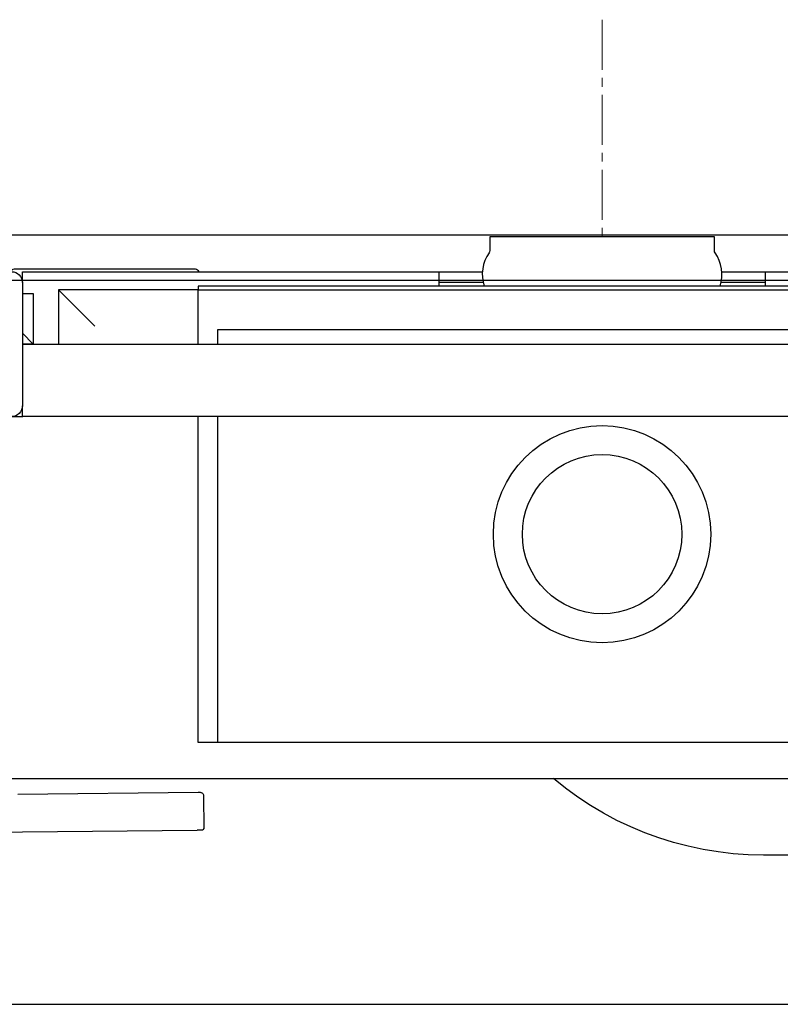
# Model space of a CAD drawing. Header units: millimetres. Extents: x 28600 to 181045, y -399112 to -163690.
# Tile 393 of 482: x 73921 to 73942, y -194640 to -194612. Entities that reach past the tile are written whole.
import ezdxf

# ---------------------------------------------------------------- set-up
doc = ezdxf.new("R2010")
doc.units = ezdxf.units.MM
doc.layers.get('0').update_dxf_attribs({"color": 8})
for name, color, linetype in [('!! 0_ Istn-sciany', 8, 'Continuous'), ('!! 2 ZABUDOWA GK-MDF', 8, 'Continuous'), ('!! 2_wypos-sanitarne', 8, 'Continuous')]:
    doc.layers.add(name, color=color, linetype=linetype)
doc.layers.add('!!_@ wypos sanit nd', color=8, linetype='Continuous', plot=False)

# ---------------------------------------------------------------- blocks, each defined once
blk = doc.blocks.new('A$Cff2eaf8b')
for points in [[(-0.18941, 0.08863), (-0.04454, 0.08863), (-0.04035, 0.08853), (-0.03617, 0.08824), (-0.032, 0.08775), (-0.02786, 0.08707), (-0.02376, 0.08619), (-0.0197, 0.08513), (-0.0157, 0.08388), (-0.01176, 0.08244), (-0.00789, 0.08082), (-0.0041, 0.07902), (-0.0004, 0.07705), (0.0032, 0.0749), (0.0067, 0.0726), (0.01009, 0.07012), (0.01337, 0.0675)], [(0.16129, 0.07175), (0.1115, 0.07128), (0.11133, 0.07127), (0.11119, 0.07127), (0.11107, 0.07127), (0.11094, 0.07128), (0.11078, 0.0713), (0.11062, 0.07135), (0.11047, 0.07143), (0.11033, 0.07153), (0.11022, 0.07165), (0.11012, 0.07179), (0.11005, 0.07194), (0.11001, 0.0721), (0.10999, 0.07227), (0.10995, 0.08127), (0.11022, 0.08166)], [(0.19864, 0.08252), (0.11173, 0.08169)], [(0.16493, 0.0675), (-0.16477, 0.0675)], [(-0.11847, -0.0325), (-0.11847, 0.0575), (0.11153, 0.0575), (0.11153, -0.0325)], [(0.10602, 0.0575), (0.10602, -0.0325)], [(-0.16, -0.0355), (-0.16, -0.0325), (0.16, -0.0325), (0.16, -0.0355)], [(0.16, -0.0485), (0.16, -0.0365)], [(0.16, -0.0555), (0.157, -0.0525), (0.16, -0.0525), (-0.16, -0.0525), (-0.157, -0.0525), (-0.16, -0.0555)], [(0.10602, -0.0525), (0.10602, -0.05658), (-0.11847, -0.05658)], [(0.11153, -0.0525), (0.11153, -0.0675), (0.15, -0.0675)], [(0.14, -0.0575), (0.15, -0.0675), (0.15, -0.0525)], [(0.16, -0.0665), (0.157, -0.0665), (0.157, -0.0525)], [(-0.03305, -0.0725), (-0.16, -0.0725), (-0.16, -0.0695)], [(-0.045, -0.0725), (-0.045, -0.0685)], [(-0.045, -0.0695), (-0.03283, -0.0695)], [(0.03283, -0.0695), (0.045, -0.0695)], [(0.16, -0.0695), (0.16, -0.0725), (0.03305, -0.0725)], [(0.045, -0.0685), (0.045, -0.0725)]]:
    blk.add_lwpolyline(points)
for points in [[(0.18031, 0.06175, 0.125713), (0.19466, 0.06556, 0.121439), (0.19519, 0.06605, -0.262119), (0.2, 0.0575), (0.2, -0.0225, -0.414214), (0.19, -0.0325), (0.18751, -0.0325, 0.405519), (0.188, -0.032), (0.188, -0.0313, 0.414214), (0.1875, -0.0308), (0.1725, -0.0308, 0.414214), (0.172, -0.0313), (0.172, -0.032, 0.405519), (0.17249, -0.0325, 0.001664), (0.15993, -0.0325)], [(-0.04, -0.0685), (-0.03255, -0.0685, 0.236962), (-0.03118, -0.07775, -0.154353), (-0.031, -0.07832), (-0.031, -0.08218), (0.031, -0.08218), (0.031, -0.07832, -0.154353), (0.03118, -0.07775, 0.236962), (0.03255, -0.0685), (0.04, -0.0685)], [(0.11124, -0.0725), (0.11142, -0.07274), (0.11165, -0.07293), (0.11192, -0.07308), (0.1122, -0.07317), (0.1125, -0.0732), (0.1623, -0.0732, 0.326231), (0.16325, -0.0725)]]:
    blk.add_lwpolyline(points, format="xyb")
blk.add_lwpolyline([(0.16, -0.0695), (0.16, -0.0355, -0.414214), (0.163, -0.0325), (0.197, -0.0325, -0.414214), (0.2, -0.0355), (0.2, -0.0695, -0.414214), (0.197, -0.0725), (0.163, -0.0725, -0.414214)], format="xyb", close=True)
blk.add_lwpolyline([(-0.11847, -0.0685), (0.11153, -0.0685), (0.11153, -0.0675), (-0.11847, -0.0675)], close=True)
for radius in [0.03, 0.022]:
    blk.add_circle((0, 0), radius)
for centre, major_axis, start_param, end_param in [((0.11172, 0.08167), (0.0015, 0.00001), 1.564549, 3.135353), ((0.11145, 0.08128), (-0.0015, -0.00001), 6.276938, 6.283143)]:
    blk.add_ellipse(centre, major_axis=major_axis, ratio=0.008666, start_param=start_param, end_param=end_param)
blk = doc.blocks.new('A$C6ce7c513')
at = {"lineweight": 0}
for points in [[(0, 0), (0, -0.00246)], [(-0.17548, -0.00049), (0.17547, -0.00049)], [(0, -0.00469), (0, -0.0185)], [(0, -0.02072), (0, -0.02318)], [(0, -0.0254), (0, -0.03921)], [(0, -0.04143), (0, -0.0439)], [(0, -0.04612), (0, -0.05993)]]:
    blk.add_lwpolyline(points, dxfattribs=at)

msp = doc.modelspace()

# ---------------------------------------------------------------- linework, layer by layer
at = {"layer": '!! 0_ Istn-sciany'}
msp.add_lwpolyline([(73814.42327, -194639.5883), (74092.42327, -194639.5883)], dxfattribs=at)
at = {"layer": '!! 2 ZABUDOWA GK-MDF'}
for points in [[(73782.42327, -194618.3383), (74092.42327, -194618.3383)], [(73782.42327, -194619.5883), (74092.42327, -194619.5883)]]:
    msp.add_lwpolyline(points, dxfattribs=at)
msp.add_lwpolyline([(73887.42327, -194619.5883), (73987.42327, -194619.5883)])

# ---------------------------------------------------------------- block references
at = {"layer": '!! 2_wypos-sanitarne', "xscale": 100, "yscale": 100, "zscale": 100, "rotation": 180}
msp.add_blockref('A$C6ce7c513', (73937.4231, -194618.3873), dxfattribs=at)
at = {"layer": '!!_@ wypos sanit nd', "xscale": 100, "yscale": 100, "zscale": 100, "rotation": 180}
msp.add_blockref('A$Cff2eaf8b', (73937.4231, -194626.6053), dxfattribs=at)

doc.saveas('drawing.dxf')
